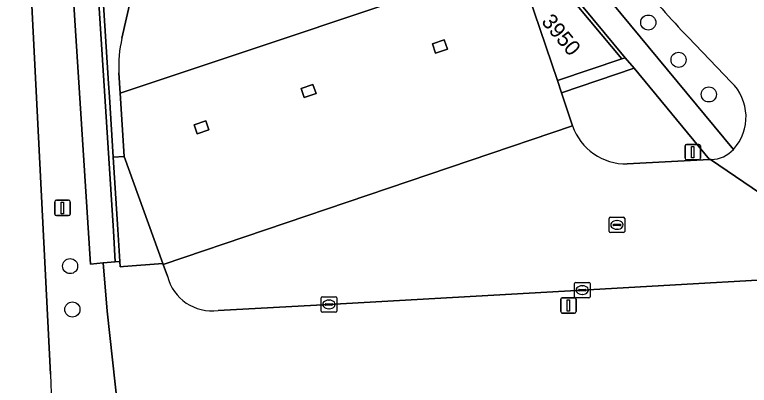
# Model space of a CAD drawing. Extents: x 155018 to 156648, y 383979 to 385733.
# Drawn here: x 156013.89 to 156061.45, y 385181.79 to 385205.8 of the extents above; entities that cross this region are included whole.
import ezdxf

# ---------------------------------------------------------------- set-up
doc = ezdxf.new("R2010")
doc.units = 0
for name, color, linetype in [('IMGEO_Berm_groen', 7, 'Continuous'), ('IMGEO_Berm_halfverhard', 7, 'Continuous'), ('IMGEO_Boom', 7, 'Continuous'), ('IMGEO_Groenvoorziening', 7, 'Continuous'), ('IMGEO_Kolk', 7, 'Continuous'), ('IMGEO_Lichtmast', 7, 'Continuous'), ('IMGEO_Muur', 7, 'Continuous'), ('IMGEO_Pand', 7, 'Continuous'), ('IMGEO_Pand_nummerreeks', 7, 'Continuous'), ('IMGEO_Rijbaan_lokaal_gesloten', 7, 'Continuous'), ('IMGEO_Rijbaan_lokaal_open', 7, 'Continuous'), ('IMGEO_Rijbaan_regionaal_gesloten', 7, 'Continuous'), ('IMGEO_Rioolput', 7, 'Continuous'), ('IMGEO_Verkeersbordpaal', 7, 'Continuous'), ('IMGEO_Voetpad_open', 7, 'Continuous')]:
    doc.layers.add(name, color=color, linetype=linetype)

msp = doc.modelspace()

# ---------------------------------------------------------------- linework, layer by layer
at = {"layer": 'IMGEO_Berm_groen'}
for points in [[(156014.284, 385223.373), (156014.305, 385222.197), (156014.385, 385218.361), (156016.2, 385182.508)], [(156041.577, 385219.861), (156060.428, 385197.075)], [(156024.506, 385144.679), (156023.96, 385148.583), (156023.572, 385152.906), (156019.87, 385186.586), (156019.621, 385189.721), (156018.796, 385189.647), (156016.906, 385219.253)], [(156018.51, 385219.325), (156020.276, 385191.792), (156020.404, 385189.791), (156020.691, 385189.817), (156020.561, 385191.889), (156020.267, 385196.573), (156020.022, 385200.478), (156019.969, 385201.332), (156019.423, 385209.853)], [(156060.275, 385201.438), (156057.501, 385204.334)]]:
    msp.add_lwpolyline(points, dxfattribs=at)
for centre, radius, start, end in [((156102.447, 385247.488), 62.309, 219.238, 223.83486), ((156058.124, 385199.178), 3.119, 317.601, 46.4158), ((156177.245, 385187.879), 161.135, 181.91003, 185.41662)]:
    msp.add_arc(centre, radius, start, end, dxfattribs=at)
at = {"layer": 'IMGEO_Berm_halfverhard'}
for points in [[(156043.845, 385212.803), (156046.148, 385210.031), (156046.116, 385210.125), (156046.968, 385210.414), (156053.19, 385202.937), (156053.423, 385203.016), (156042.326, 385216.419)], [(156053.991, 385202.33), (156049.295, 385200.737), (156050.003, 385198.603)], [(156053.554, 385196.128), (156058.883, 385196.421), (156053.991, 385202.33)]]:
    msp.add_lwpolyline(points, dxfattribs=at)
msp.add_lwpolyline([(156020.977, 385196.617), (156020.267, 385196.573), (156020.561, 385191.889), (156020.691, 385189.817), (156020.713, 385189.467), (156020.937, 385189.485), (156023.475, 385189.691)], close=True, dxfattribs=at)
msp.add_arc((156053.492, 385199.824), 3.696, 199.2846, 270.9635, dxfattribs=at)
at = {"layer": 'IMGEO_Boom'}
for centre in [(156054.913, 385205.291), (156056.874, 385202.879), (156058.833, 385200.635), (156017.474, 385189.516), (156017.623, 385186.705)]:
    msp.add_circle(centre, 0.489, dxfattribs=at)
at = {"layer": 'IMGEO_Groenvoorziening'}
for points in [[(156023.776, 385188.856), (156023.505, 385189.608), (156023.475, 385189.691), (156020.937, 385189.485), (156020.713, 385189.467), (156020.691, 385189.817), (156020.404, 385189.791), (156019.621, 385189.721), (156019.87, 385186.586), (156023.572, 385152.906), (156023.96, 385148.583), (156024.506, 385144.679)], [(156098.428, 385177.207), (156074.14, 385189.25), (156069.8, 385189.037), (156068.78, 385188.987), (156050.64, 385187.957), (156034.237, 385187.03), (156027.063, 385186.632)]]:
    msp.add_lwpolyline(points, dxfattribs=at)
msp.add_arc((156026.679, 385189.606), 2.998, 194.4792, 277.3559, dxfattribs=at)
at = {"layer": 'IMGEO_Kolk'}
for p, q in [((156050.139, 385187.531), (156050.139, 385188.383)), ((156050.214, 385188.457), (156051.066, 385188.457)), ((156050.627, 385188.237), (156050.652, 385188.237)), ((156051.14, 385188.383), (156051.14, 385187.531)), ((156050.398, 385187.951), (156050.398, 385187.963)), ((156050.836, 385187.914), (156050.438, 385187.914)), ((156050.441, 385188), (156050.839, 385188)), ((156050.65, 385187.677), (156050.625, 385187.677)), ((156050.882, 385187.963), (156050.882, 385187.951)), ((156033.736, 385186.604), (156033.736, 385187.456)), ((156033.811, 385187.53), (156034.663, 385187.53)), ((156034.224, 385187.31), (156034.249, 385187.31)), ((156034.737, 385187.456), (156034.737, 385186.604)), ((156051.066, 385187.457), (156050.214, 385187.457)), ((156033.995, 385187.024), (156033.995, 385187.036)), ((156034.433, 385186.987), (156034.035, 385186.987)), ((156034.038, 385187.073), (156034.436, 385187.073)), ((156034.247, 385186.75), (156034.222, 385186.75)), ((156034.479, 385187.036), (156034.479, 385187.024)), ((156034.663, 385186.53), (156033.811, 385186.53))]:
    msp.add_line(p, q, dxfattribs=at)
for points in [[(156050.139, 385187.531), (156050.139, 385188.383)], [(156050.214, 385188.457), (156051.066, 385188.457)], [(156051.14, 385188.383), (156051.14, 385187.531)], [(156033.736, 385186.604), (156033.736, 385187.456)], [(156033.811, 385187.53), (156034.663, 385187.53)], [(156034.737, 385187.456), (156034.737, 385186.604)], [(156051.066, 385187.457), (156050.214, 385187.457)], [(156034.663, 385186.53), (156033.811, 385186.53)]]:
    msp.add_lwpolyline(points, dxfattribs=at)
for centre, radius, start, end in [((156050.216, 385188.381), 0.0765, 91.552, 178.448), ((156050.216, 385188.381), 0.0765, 91.552, 178.448), ((156051.064, 385188.381), 0.0765, 1.552, 88.448), ((156051.064, 385188.381), 0.0765, 1.552, 88.448), ((156050.438, 385187.96), 0.0403, 85.8775, 175.7526), ((156050.435, 385187.95), 0.0366, 178.938, 274.7102), ((156050.839, 385187.957), 0.043, 264.8664, 352.4533), ((156050.843, 385187.962), 0.0386, 1.7309, 96.639), ((156033.813, 385187.454), 0.0765, 91.552, 178.448), ((156033.813, 385187.454), 0.0765, 91.552, 178.448), ((156034.661, 385187.454), 0.0765, 1.552, 88.448), ((156034.661, 385187.454), 0.0765, 1.552, 88.448), ((156050.216, 385187.533), 0.0765, 181.552, 268.448), ((156050.216, 385187.533), 0.0765, 181.552, 268.448), ((156051.064, 385187.533), 0.0765, 271.552, 358.448), ((156051.064, 385187.533), 0.0765, 271.552, 358.448), ((156034.035, 385187.033), 0.0403, 85.8775, 175.7526), ((156034.032, 385187.023), 0.0366, 178.938, 274.7102), ((156034.436, 385187.03), 0.043, 264.8664, 352.4533), ((156034.44, 385187.035), 0.0386, 1.7309, 96.639), ((156033.813, 385186.606), 0.0765, 181.552, 268.448), ((156033.813, 385186.606), 0.0765, 181.552, 268.448), ((156034.661, 385186.606), 0.0765, 271.552, 358.448), ((156034.661, 385186.606), 0.0765, 271.552, 358.448)]:
    msp.add_arc(centre, radius, start, end, dxfattribs=at)
for centre, major_axis, ratio, start_param, end_param in [((156050.626, 385187.957), (-0.387, 0.002), 0.722429, 4.712389, 7.853982), ((156050.651, 385187.957), (-0.39, 0.002), 0.717154, 1.570796, 4.712389), ((156034.223, 385187.03), (-0.387, 0.002), 0.722429, 4.712389, 7.853982), ((156034.248, 385187.03), (-0.39, 0.002), 0.717154, 1.570796, 4.712389)]:
    msp.add_ellipse(centre, major_axis=major_axis, ratio=ratio, start_param=start_param, end_param=end_param, dxfattribs=at)
at = {"layer": 'IMGEO_Lichtmast'}
for p, q in [((156016.487, 385192.882), (156016.487, 385193.682)), ((156016.487, 385193.682), (156016.487, 385192.882)), ((156016.587, 385193.782), (156017.377, 385193.782)), ((156017.377, 385193.782), (156016.587, 385193.782)), ((156017.477, 385193.682), (156017.477, 385192.882)), ((156017.477, 385192.882), (156017.477, 385193.682)), ((156017.377, 385192.782), (156016.587, 385192.782)), ((156016.587, 385192.782), (156017.377, 385192.782)), ((156049.247, 385186.563), (156049.247, 385187.363)), ((156049.247, 385187.363), (156049.247, 385186.563)), ((156049.347, 385187.463), (156050.137, 385187.463)), ((156050.137, 385187.463), (156049.347, 385187.463)), ((156050.237, 385187.363), (156050.237, 385186.563)), ((156050.237, 385186.563), (156050.237, 385187.363)), ((156050.137, 385186.463), (156049.347, 385186.463)), ((156049.347, 385186.463), (156050.137, 385186.463))]:
    msp.add_line(p, q, dxfattribs=at)
for points in [[(156016.907, 385193.657), (156017.057, 385193.657), (156017.057, 385192.907), (156016.907, 385192.907), (156016.907, 385193.657)], [(156049.667, 385187.338), (156049.817, 385187.338), (156049.817, 385186.588), (156049.667, 385186.588), (156049.667, 385187.338)]]:
    msp.add_lwpolyline(points, dxfattribs=at)
for centre, start, end in [((156016.587, 385193.682), 90, 180), ((156016.587, 385193.682), 90, 180), ((156017.377, 385193.682), 0, 90), ((156017.377, 385193.682), 360, 90), ((156016.587, 385192.882), 180, 270), ((156016.587, 385192.882), 180, 270), ((156017.377, 385192.882), 270, 0), ((156017.377, 385192.882), 270, 0), ((156049.347, 385187.363), 90, 180), ((156049.347, 385187.363), 90, 180), ((156050.137, 385187.363), 0, 90), ((156050.137, 385187.363), 360, 90), ((156049.347, 385186.563), 180, 270), ((156049.347, 385186.563), 180, 270), ((156050.137, 385186.563), 270, 0), ((156050.137, 385186.563), 270, 0)]:
    msp.add_arc(centre, 0.1, start, end, dxfattribs=at)
at = {"layer": 'IMGEO_Muur'}
for points in [[(156040.946, 385203.904), (156041.145, 385203.317), (156041.902, 385203.574), (156041.703, 385204.161)], [(156032.442, 385201.019), (156032.641, 385200.432), (156033.398, 385200.689), (156033.199, 385201.276)], [(156025.709, 385198.08), (156026.467, 385198.337), (156026.267, 385198.924), (156025.51, 385198.667)]]:
    msp.add_lwpolyline(points, close=True, dxfattribs=at)
at = {"layer": 'IMGEO_Pand'}
msp.add_lwpolyline([(156046.116, 385210.125), (156046.148, 385210.031), (156046.391, 385209.315), (156049.033, 385201.527), (156053.19, 385202.937), (156046.968, 385210.414)], close=True, dxfattribs=at)
at = {"layer": 'IMGEO_Rijbaan_lokaal_gesloten'}
for points in [[(156050.003, 385198.603), (156049.295, 385200.737), (156049.033, 385201.527), (156046.391, 385209.315), (156020.72, 385200.712), (156020.977, 385196.617), (156023.475, 385189.691), (156023.505, 385189.608)], [(156040.946, 385203.904), (156041.703, 385204.161), (156041.902, 385203.574), (156041.145, 385203.317)], [(156032.442, 385201.019), (156033.199, 385201.276), (156033.398, 385200.689), (156032.641, 385200.432)], [(156025.709, 385198.08), (156025.51, 385198.667), (156026.267, 385198.924), (156026.467, 385198.337)]]:
    msp.add_lwpolyline(points, close=True, dxfattribs=at)
for points in [[(156057.501, 385204.334), (156060.275, 385201.438)], [(156058.986, 385196.426), (156058.949, 385196.424), (156069.8, 385189.037), (156074.14, 385189.25), (156098.428, 385177.207)]]:
    msp.add_lwpolyline(points, dxfattribs=at)
for centre, radius, start, end in [((156102.447, 385247.488), 62.309, 219.238, 223.83486), ((156058.124, 385199.178), 3.119, 317.601, 46.4158), ((156058.96, 385198.409), 1.983, 270.7371, 317.725)]:
    msp.add_arc(centre, radius, start, end, dxfattribs=at)
at = {"layer": 'IMGEO_Rijbaan_lokaal_open'}
for points in [[(156020.636, 385202.035), (156020.72, 385200.712), (156046.391, 385209.315), (156046.148, 385210.031), (156043.845, 385212.803)], [(156021.493, 385207.225), (156020.836, 385204.282)], [(156050.003, 385198.603), (156023.505, 385189.608), (156023.776, 385188.856)], [(156027.063, 385186.632), (156034.237, 385187.03), (156050.64, 385187.957), (156068.78, 385188.987), (156069.8, 385189.037), (156058.949, 385196.424)], [(156058.949, 385196.424), (156058.883, 385196.421), (156053.554, 385196.128)]]:
    msp.add_lwpolyline(points, dxfattribs=at)
for centre, radius, start, end in [((156028.461, 385202.471), 7.837, 166.639, 183.1882), ((156053.492, 385199.824), 3.696, 199.2846, 270.9635), ((156026.679, 385189.606), 2.998, 194.4792, 277.3559)]:
    msp.add_arc(centre, radius, start, end, dxfattribs=at)
at = {"layer": 'IMGEO_Rijbaan_regionaal_gesloten'}
msp.add_lwpolyline([(156016.2, 385182.508), (156014.385, 385218.361), (156014.305, 385222.197), (156014.284, 385223.373), (156013.943, 385242.128), (156013.888, 385246.368), (156014.052, 385260.201)], dxfattribs=at)
msp.add_arc((156177.245, 385187.879), 161.135, 181.91003, 185.41662, dxfattribs=at)
at = {"layer": 'IMGEO_Rioolput'}
for p, q in [((156052.383, 385191.755), (156052.383, 385192.607)), ((156052.458, 385192.681), (156053.31, 385192.681)), ((156052.871, 385192.461), (156052.896, 385192.461)), ((156053.384, 385192.607), (156053.384, 385191.755)), ((156052.642, 385192.175), (156052.642, 385192.187)), ((156053.08, 385192.138), (156052.682, 385192.138)), ((156052.685, 385192.224), (156053.083, 385192.224)), ((156052.894, 385191.901), (156052.869, 385191.901)), ((156053.126, 385192.187), (156053.126, 385192.175)), ((156053.31, 385191.681), (156052.458, 385191.681))]:
    msp.add_line(p, q, dxfattribs=at)
for points in [[(156052.383, 385191.755), (156052.383, 385192.607)], [(156052.458, 385192.681), (156053.31, 385192.681)], [(156053.384, 385192.607), (156053.384, 385191.755)], [(156053.31, 385191.681), (156052.458, 385191.681)]]:
    msp.add_lwpolyline(points, dxfattribs=at)
for centre, radius, start, end in [((156052.46, 385192.605), 0.0765, 91.552, 178.448), ((156052.46, 385192.605), 0.0765, 91.552, 178.448), ((156053.308, 385192.605), 0.0765, 1.552, 88.448), ((156053.308, 385192.605), 0.0765, 1.552, 88.448), ((156052.682, 385192.184), 0.0403, 85.8775, 175.7526), ((156052.679, 385192.174), 0.0366, 178.938, 274.7102), ((156053.083, 385192.181), 0.043, 264.8664, 352.4533), ((156053.087, 385192.186), 0.0386, 1.7309, 96.639), ((156052.46, 385191.757), 0.0765, 181.552, 268.448), ((156052.46, 385191.757), 0.0765, 181.552, 268.448), ((156053.308, 385191.757), 0.0765, 271.552, 358.448), ((156053.308, 385191.757), 0.0765, 271.552, 358.448)]:
    msp.add_arc(centre, radius, start, end, dxfattribs=at)
for centre, major_axis, ratio, start_param, end_param in [((156052.87, 385192.181), (-0.387, 0.002), 0.722429, 4.712389, 7.853982), ((156052.895, 385192.181), (-0.39, 0.002), 0.717154, 1.570796, 4.712389)]:
    msp.add_ellipse(centre, major_axis=major_axis, ratio=ratio, start_param=start_param, end_param=end_param, dxfattribs=at)
at = {"layer": 'IMGEO_Verkeersbordpaal'}
for p, q in [((156057.297, 385196.496), (156057.297, 385197.296)), ((156057.297, 385197.296), (156057.297, 385196.496)), ((156057.397, 385197.396), (156058.187, 385197.396)), ((156058.187, 385197.396), (156057.397, 385197.396)), ((156058.287, 385197.296), (156058.287, 385196.496)), ((156058.287, 385196.496), (156058.287, 385197.296)), ((156058.187, 385196.396), (156057.397, 385196.396)), ((156057.397, 385196.396), (156058.187, 385196.396))]:
    msp.add_line(p, q, dxfattribs=at)
msp.add_lwpolyline([(156057.717, 385197.271), (156057.867, 385197.271), (156057.867, 385196.521), (156057.717, 385196.521), (156057.717, 385197.271)], dxfattribs=at)
for centre, start, end in [((156057.397, 385197.296), 90, 180), ((156057.397, 385197.296), 90, 180), ((156058.187, 385197.296), 0, 90), ((156058.187, 385197.296), 360, 90), ((156057.397, 385196.496), 180, 270), ((156057.397, 385196.496), 180, 270), ((156058.187, 385196.496), 270, 0), ((156058.187, 385196.496), 270, 0)]:
    msp.add_arc(centre, 0.1, start, end, dxfattribs=at)
at = {"layer": 'IMGEO_Voetpad_open'}
for points in [[(156033.653, 385226.189), (156032.982, 385226.735), (156032.559, 385226.177), (156031.585, 385224.925), (156032.146, 385214.227), (156019.423, 385209.853), (156019.969, 385201.332), (156020.022, 385200.478), (156020.267, 385196.573), (156020.977, 385196.617), (156020.72, 385200.712), (156020.636, 385202.035)], [(156041.577, 385219.861), (156042.252, 385216.865), (156042.326, 385216.419), (156053.423, 385203.016), (156053.991, 385202.33), (156058.883, 385196.421), (156058.949, 385196.424), (156058.986, 385196.426)], [(156060.428, 385197.075), (156041.577, 385219.861)], [(156016.906, 385219.253), (156018.796, 385189.647), (156019.621, 385189.721), (156020.404, 385189.791), (156020.276, 385191.792), (156018.51, 385219.325)], [(156020.836, 385204.282), (156021.493, 385207.225)]]:
    msp.add_lwpolyline(points, dxfattribs=at)
msp.add_lwpolyline([(156053.991, 385202.33), (156053.423, 385203.016), (156053.19, 385202.937), (156049.033, 385201.527), (156049.295, 385200.737)], close=True, dxfattribs=at)
for centre, radius, start, end in [((156028.461, 385202.471), 7.837, 166.639, 183.1882), ((156058.96, 385198.409), 1.983, 270.7371, 317.725)]:
    msp.add_arc(centre, radius, start, end, dxfattribs=at)

# ---------------------------------------------------------------- texts
at = {"layer": 'IMGEO_Pand_nummerreeks'}
msp.add_text('3950', height=1, rotation=309.7631, dxfattribs=at).set_placement((156047.946, 385205.33))

doc.saveas('drawing.dxf')
